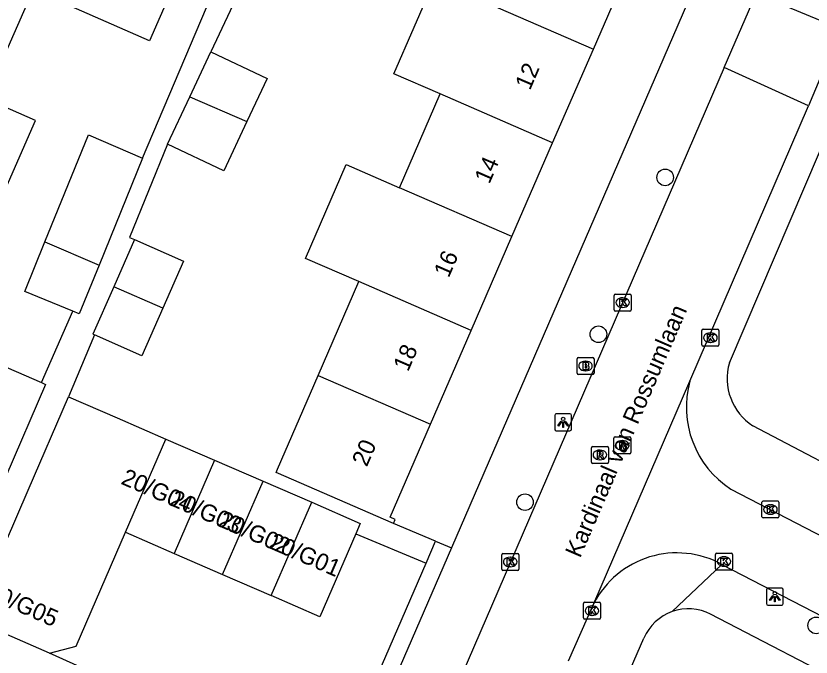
# Model space of a CAD drawing. Extents: x 162812 to 163818, y 381639 to 382470.
# Drawn here: x 163430.15 to 163477.02, y 381841.91 to 381879.67 of the extents above; entities that cross this region are included whole.
import ezdxf

# ---------------------------------------------------------------- set-up
doc = ezdxf.new("R2010")
doc.units = 0
for name, color, linetype in [('IMGEO_Boom', 7, 'Continuous'), ('IMGEO_Brandkraan', 7, 'Continuous'), ('IMGEO_Erf', 7, 'Continuous'), ('IMGEO_Groenvoorziening', 7, 'Continuous'), ('IMGEO_Kolk', 7, 'Continuous'), ('IMGEO_Lichtpunt', 7, 'Continuous'), ('IMGEO_Openbare_ruimte_label', 7, 'Continuous'), ('IMGEO_Pand', 7, 'Continuous'), ('IMGEO_Pand_nummerreeks', 7, 'Continuous'), ('IMGEO_Rijbaan_lokaal_open', 7, 'Continuous'), ('IMGEO_Rioolput', 7, 'Continuous'), ('IMGEO_Voetpad_open', 7, 'Continuous')]:
    doc.layers.add(name, color=color, linetype=linetype)

msp = doc.modelspace()

# ---------------------------------------------------------------- linework, layer by layer
at = {"layer": 'IMGEO_Boom'}
for centre in [(163468.416, 381870.159), (163464.48, 381860.919), (163460.155, 381851.033), (163477.316, 381843.779)]:
    msp.add_circle(centre, 0.489, dxfattribs=at)
at = {"layer": 'IMGEO_Brandkraan'}
for p, q in [((163463.296, 381859.554), (163464.148, 381859.554)), ((163463.221, 381858.628), (163463.221, 381859.48)), ((163463.709, 381859.334), (163463.734, 381859.334)), ((163464.222, 381859.48), (163464.222, 381858.628)), ((163463.732, 381858.774), (163463.707, 381858.774)), ((163464.148, 381858.554), (163463.296, 381858.554))]:
    msp.add_line(p, q, dxfattribs=at)
for points in [[(163463.296, 381859.554), (163464.148, 381859.554)], [(163463.221, 381858.628), (163463.221, 381859.48)], [(163463.569, 381859.254), (163463.569, 381858.854), (163463.782, 381858.854)], [(163463.8, 381859.254), (163463.569, 381859.254)], [(163463.748, 381859.173), (163463.694, 381859.173), (163463.694, 381859.097)], [(163463.694, 381859.097), (163463.747, 381859.097)], [(163464.222, 381859.48), (163464.222, 381858.628)], [(163463.756, 381859.021), (163463.694, 381859.021), (163463.694, 381858.94)], [(163463.694, 381858.94), (163463.756, 381858.94)], [(163464.148, 381858.554), (163463.296, 381858.554)]]:
    msp.add_lwpolyline(points, dxfattribs=at)
for centre, radius, start, end in [((163463.298, 381859.478), 0.0765, 91.552, 178.448), ((163463.298, 381859.478), 0.0765, 91.552, 178.448), ((163464.146, 381859.478), 0.0765, 1.552, 88.448), ((163464.146, 381859.478), 0.0765, 1.552, 88.448), ((163463.749, 381859.135), 0.0379, 267.8285, 90.9355), ((163463.804, 381859.109), 0.145, 59.4692, 91.5367), ((163463.829, 381859.156), 0.0922, 285.5137, 58.1501), ((163463.834, 381858.964), 0.105, 301.3115, 78.989), ((163463.298, 381858.63), 0.0765, 181.552, 268.448), ((163463.298, 381858.63), 0.0765, 181.552, 268.448), ((163463.757, 381858.98), 0.0404, 269.8759, 90.5077), ((163463.788, 381859.105), 0.251, 268.6676, 293.5347), ((163464.146, 381858.63), 0.0765, 271.552, 358.448), ((163464.146, 381858.63), 0.0765, 271.552, 358.448)]:
    msp.add_arc(centre, radius, start, end, dxfattribs=at)
for centre, major_axis, ratio, start_param, end_param in [((163463.708, 381859.054), (-0.387, 0.002), 0.722429, 4.712389, 7.853982), ((163463.733, 381859.054), (-0.39, 0.002), 0.717154, 1.570796, 4.712389)]:
    msp.add_ellipse(centre, major_axis=major_axis, ratio=ratio, start_param=start_param, end_param=end_param, dxfattribs=at)
at = {"layer": 'IMGEO_Erf'}
msp.add_lwpolyline([(163454.888, 381848.734), (163452.411, 381849.78)], dxfattribs=at)
at = {"layer": 'IMGEO_Groenvoorziening'}
for points in [[(163454.325, 381847.435), (163454.888, 381848.734)], [(163454.888, 381848.734), (163455.817, 381848.343)]]:
    msp.add_lwpolyline(points, dxfattribs=at)
at = {"layer": 'IMGEO_Kolk'}
for p, q in [((163465.488, 381863.286), (163466.34, 381863.286)), ((163465.413, 381862.36), (163465.413, 381863.212)), ((163465.901, 381863.066), (163465.926, 381863.066)), ((163466.414, 381863.212), (163466.414, 381862.36)), ((163465.924, 381862.506), (163465.899, 381862.506)), ((163466.34, 381862.286), (163465.488, 381862.286)), ((163470.582, 381860.291), (163470.582, 381861.143)), ((163470.657, 381861.217), (163471.509, 381861.217)), ((163471.07, 381860.997), (163471.095, 381860.997)), ((163471.583, 381861.143), (163471.583, 381860.291)), ((163471.509, 381860.217), (163470.657, 381860.217)), ((163471.093, 381860.437), (163471.068, 381860.437)), ((163474.195, 381851.103), (163475.047, 381851.103)), ((163474.12, 381850.177), (163474.12, 381851.029)), ((163474.608, 381850.883), (163474.633, 381850.883)), ((163475.121, 381851.029), (163475.121, 381850.177)), ((163474.631, 381850.323), (163474.606, 381850.323)), ((163475.047, 381850.103), (163474.195, 381850.103)), ((163458.783, 381847.089), (163458.783, 381847.941)), ((163458.858, 381848.015), (163459.71, 381848.015)), ((163459.271, 381847.795), (163459.296, 381847.795)), ((163459.784, 381847.941), (163459.784, 381847.089)), ((163471.382, 381847.11), (163471.382, 381847.962)), ((163471.457, 381848.036), (163472.309, 381848.036)), ((163471.87, 381847.816), (163471.895, 381847.816)), ((163472.383, 381847.962), (163472.383, 381847.11)), ((163459.71, 381847.015), (163458.858, 381847.015)), ((163459.294, 381847.235), (163459.269, 381847.235)), ((163472.309, 381847.036), (163471.457, 381847.036)), ((163471.893, 381847.256), (163471.868, 381847.256)), ((163463.603, 381844.217), (163463.603, 381845.069)), ((163463.678, 381845.143), (163464.53, 381845.143)), ((163464.604, 381845.069), (163464.604, 381844.217)), ((163464.091, 381844.923), (163464.116, 381844.923)), ((163464.53, 381844.143), (163463.678, 381844.143)), ((163464.114, 381844.363), (163464.089, 381844.363))]:
    msp.add_line(p, q, dxfattribs=at)
for points in [[(163465.488, 381863.286), (163466.34, 381863.286)], [(163465.413, 381862.36), (163465.413, 381863.212)], [(163465.734, 381862.986), (163465.857, 381862.986), (163465.857, 381862.835), (163465.987, 381862.986), (163466.151, 381862.986), (163466.005, 381862.835), (163466.158, 381862.586), (163466.006, 381862.586), (163465.921, 381862.75), (163465.857, 381862.683), (163465.857, 381862.586), (163465.734, 381862.586), (163465.734, 381862.986)], [(163466.414, 381863.212), (163466.414, 381862.36)], [(163466.34, 381862.286), (163465.488, 381862.286)], [(163470.582, 381860.291), (163470.582, 381861.143)], [(163470.657, 381861.217), (163471.509, 381861.217)], [(163470.903, 381860.917), (163471.026, 381860.917), (163471.026, 381860.766), (163471.156, 381860.917), (163471.32, 381860.917), (163471.174, 381860.766), (163471.327, 381860.517), (163471.175, 381860.517), (163471.09, 381860.681), (163471.026, 381860.614), (163471.026, 381860.517), (163470.903, 381860.517), (163470.903, 381860.917)], [(163471.583, 381861.143), (163471.583, 381860.291)], [(163471.509, 381860.217), (163470.657, 381860.217)], [(163474.195, 381851.103), (163475.047, 381851.103)], [(163474.12, 381850.177), (163474.12, 381851.029)], [(163474.441, 381850.803), (163474.564, 381850.803), (163474.564, 381850.652), (163474.694, 381850.803), (163474.858, 381850.803), (163474.712, 381850.652), (163474.865, 381850.403), (163474.713, 381850.403), (163474.628, 381850.567), (163474.564, 381850.5), (163474.564, 381850.403), (163474.441, 381850.403), (163474.441, 381850.803)], [(163475.121, 381851.029), (163475.121, 381850.177)], [(163475.047, 381850.103), (163474.195, 381850.103)], [(163458.783, 381847.089), (163458.783, 381847.941)], [(163458.858, 381848.015), (163459.71, 381848.015)], [(163459.784, 381847.941), (163459.784, 381847.089)], [(163471.382, 381847.11), (163471.382, 381847.962)], [(163471.457, 381848.036), (163472.309, 381848.036)], [(163472.383, 381847.962), (163472.383, 381847.11)], [(163459.104, 381847.715), (163459.227, 381847.715), (163459.227, 381847.564), (163459.357, 381847.715), (163459.521, 381847.715), (163459.375, 381847.564), (163459.528, 381847.315), (163459.376, 381847.315), (163459.291, 381847.479), (163459.227, 381847.412), (163459.227, 381847.315), (163459.104, 381847.315), (163459.104, 381847.715)], [(163471.703, 381847.736), (163471.826, 381847.736), (163471.826, 381847.585), (163471.956, 381847.736), (163472.12, 381847.736), (163471.974, 381847.585), (163472.127, 381847.336), (163471.975, 381847.336), (163471.89, 381847.5), (163471.826, 381847.433), (163471.826, 381847.336), (163471.703, 381847.336), (163471.703, 381847.736)], [(163459.71, 381847.015), (163458.858, 381847.015)], [(163472.309, 381847.036), (163471.457, 381847.036)], [(163463.603, 381844.217), (163463.603, 381845.069)], [(163463.678, 381845.143), (163464.53, 381845.143)], [(163464.604, 381845.069), (163464.604, 381844.217)], [(163463.924, 381844.843), (163464.047, 381844.843), (163464.047, 381844.692), (163464.177, 381844.843), (163464.341, 381844.843), (163464.195, 381844.692), (163464.348, 381844.443), (163464.196, 381844.443), (163464.111, 381844.607), (163464.047, 381844.54), (163464.047, 381844.443), (163463.924, 381844.443), (163463.924, 381844.843)], [(163464.53, 381844.143), (163463.678, 381844.143)]]:
    msp.add_lwpolyline(points, dxfattribs=at)
for centre, start, end in [((163465.49, 381863.21), 91.552, 178.448), ((163465.49, 381863.21), 91.552, 178.448), ((163466.338, 381863.21), 1.552, 88.448), ((163466.338, 381863.21), 1.552, 88.448), ((163465.49, 381862.362), 181.552, 268.448), ((163465.49, 381862.362), 181.552, 268.448), ((163466.338, 381862.362), 271.552, 358.448), ((163466.338, 381862.362), 271.552, 358.448), ((163470.659, 381861.141), 91.552, 178.448), ((163470.659, 381861.141), 91.552, 178.448), ((163471.507, 381861.141), 1.552, 88.448), ((163471.507, 381861.141), 1.552, 88.448), ((163470.659, 381860.293), 181.552, 268.448), ((163470.659, 381860.293), 181.552, 268.448), ((163471.507, 381860.293), 271.552, 358.448), ((163471.507, 381860.293), 271.552, 358.448), ((163474.197, 381851.027), 91.552, 178.448), ((163474.197, 381851.027), 91.552, 178.448), ((163475.045, 381851.027), 1.552, 88.448), ((163475.045, 381851.027), 1.552, 88.448), ((163474.197, 381850.179), 181.552, 268.448), ((163474.197, 381850.179), 181.552, 268.448), ((163475.045, 381850.179), 271.552, 358.448), ((163475.045, 381850.179), 271.552, 358.448), ((163458.86, 381847.939), 91.552, 178.448), ((163458.86, 381847.939), 91.552, 178.448), ((163459.708, 381847.939), 1.552, 88.448), ((163459.708, 381847.939), 1.552, 88.448), ((163471.459, 381847.96), 91.552, 178.448), ((163471.459, 381847.96), 91.552, 178.448), ((163472.307, 381847.96), 1.552, 88.448), ((163472.307, 381847.96), 1.552, 88.448), ((163458.86, 381847.091), 181.552, 268.448), ((163458.86, 381847.091), 181.552, 268.448), ((163459.708, 381847.091), 271.552, 358.448), ((163459.708, 381847.091), 271.552, 358.448), ((163471.459, 381847.112), 181.552, 268.448), ((163471.459, 381847.112), 181.552, 268.448), ((163472.307, 381847.112), 271.552, 358.448), ((163472.307, 381847.112), 271.552, 358.448), ((163463.68, 381845.067), 91.552, 178.448), ((163463.68, 381845.067), 91.552, 178.448), ((163464.528, 381845.067), 1.552, 88.448), ((163464.528, 381845.067), 1.552, 88.448), ((163463.68, 381844.219), 181.552, 268.448), ((163463.68, 381844.219), 181.552, 268.448), ((163464.528, 381844.219), 271.552, 358.448), ((163464.528, 381844.219), 271.552, 358.448)]:
    msp.add_arc(centre, 0.0765, start, end, dxfattribs=at)
for centre, major_axis, ratio, start_param, end_param in [((163465.9, 381862.786), (-0.387, 0.002), 0.722429, 4.712389, 7.853982), ((163465.925, 381862.786), (-0.39, 0.002), 0.717154, 1.570796, 4.712389), ((163471.069, 381860.717), (-0.387, 0.002), 0.722429, 4.712389, 7.853982), ((163471.094, 381860.717), (-0.39, 0.002), 0.717154, 1.570796, 4.712389), ((163474.607, 381850.603), (-0.387, 0.002), 0.722429, 4.712389, 7.853982), ((163474.632, 381850.603), (-0.39, 0.002), 0.717154, 1.570796, 4.712389), ((163459.27, 381847.515), (-0.387, 0.002), 0.722429, 4.712389, 7.853982), ((163459.295, 381847.515), (-0.39, 0.002), 0.717154, 1.570796, 4.712389), ((163471.869, 381847.536), (-0.387, 0.002), 0.722429, 4.712389, 7.853982), ((163471.894, 381847.536), (-0.39, 0.002), 0.717154, 1.570796, 4.712389), ((163464.09, 381844.643), (-0.387, 0.002), 0.722429, 4.712389, 7.853982), ((163464.115, 381844.643), (-0.39, 0.002), 0.717154, 1.570796, 4.712389)]:
    msp.add_ellipse(centre, major_axis=major_axis, ratio=ratio, start_param=start_param, end_param=end_param, dxfattribs=at)
at = {"layer": 'IMGEO_Lichtpunt'}
for p, q in [((163462.806, 381856.235), (163461.998, 381856.235)), ((163462.806, 381856.235), (163461.998, 381856.235)), ((163461.904, 381856.14), (163461.904, 381855.333)), ((163461.904, 381856.14), (163461.904, 381855.333)), ((163462.9, 381855.333), (163462.9, 381856.14)), ((163462.9, 381855.333), (163462.9, 381856.14)), ((163461.998, 381855.239), (163462.806, 381855.239)), ((163461.998, 381855.239), (163462.806, 381855.239)), ((163475.282, 381845.965), (163474.474, 381845.965)), ((163475.282, 381845.965), (163474.474, 381845.965)), ((163474.38, 381845.87), (163474.38, 381845.063)), ((163474.38, 381845.87), (163474.38, 381845.063)), ((163475.376, 381845.063), (163475.376, 381845.87)), ((163475.376, 381845.063), (163475.376, 381845.87)), ((163474.474, 381844.969), (163475.282, 381844.969)), ((163474.474, 381844.969), (163475.282, 381844.969))]:
    msp.add_line(p, q, dxfattribs=at)
for points in [[(163462.278, 381855.804), (163462.317, 381855.776), (163462.129, 381855.514), (163462.091, 381855.541), (163462.278, 381855.804)], [(163462.38, 381855.756), (163462.427, 381855.756), (163462.427, 381855.434), (163462.38, 381855.434), (163462.38, 381855.756)], [(163462.49, 381855.776), (163462.528, 381855.803), (163462.715, 381855.541), (163462.676, 381855.513), (163462.49, 381855.776)], [(163474.754, 381845.534), (163474.793, 381845.506), (163474.605, 381845.244), (163474.567, 381845.271), (163474.754, 381845.534)], [(163474.856, 381845.486), (163474.903, 381845.486), (163474.903, 381845.164), (163474.856, 381845.164), (163474.856, 381845.486)], [(163474.966, 381845.506), (163475.004, 381845.533), (163475.191, 381845.271), (163475.152, 381845.243), (163474.966, 381845.506)]]:
    msp.add_lwpolyline(points, dxfattribs=at)
for centre in [(163462.403, 381855.938), (163474.879, 381845.668)]:
    msp.add_circle(centre, 0.0994, dxfattribs=at)
for centre, start, end in [((163461.998, 381856.14), 90, 180), ((163461.998, 381856.14), 90, 180), ((163462.806, 381856.14), 0, 90), ((163462.806, 381856.14), 0, 90), ((163461.998, 381855.333), 180, 270), ((163461.998, 381855.333), 180, 270), ((163462.806, 381855.333), 270, 0), ((163462.806, 381855.333), 270, 360), ((163474.474, 381845.87), 90, 180), ((163474.474, 381845.87), 90, 180), ((163475.282, 381845.87), 0, 90), ((163475.282, 381845.87), 0, 90), ((163474.474, 381845.063), 180, 270), ((163474.474, 381845.063), 180, 270), ((163475.282, 381845.063), 270, 0), ((163475.282, 381845.063), 270, 360)]:
    msp.add_arc(centre, 0.0946, start, end, dxfattribs=at)
at = {"layer": 'IMGEO_Pand'}
for points in [[(163464.183, 381877.716), (163466.582, 381883.238)], [(163455.147, 381875.071), (163452.427, 381876.25), (163454.822, 381881.775)], [(163454.822, 381881.775), (163457.542, 381880.596), (163464.183, 381877.716)], [(163439.292, 381881.075), (163438.026, 381878.196), (163431.16, 381881.215), (163428.519, 381875.209)], [(163440.395, 381874.903), (163441.632, 381877.545)], [(163441.632, 381877.545), (163444.951, 381875.989), (163443.759, 381873.445)], [(163461.785, 381872.194), (163464.183, 381877.716)], [(163423.042, 381870.165), (163428.741, 381867.684), (163431.302, 381873.509), (163428.344, 381874.81), (163428.519, 381875.209)], [(163452.752, 381869.547), (163455.147, 381875.071)], [(163461.785, 381872.194), (163455.147, 381875.071)], [(163439.085, 381872.108), (163440.395, 381874.903)], [(163440.395, 381874.903), (163443.759, 381873.445)], [(163443.759, 381873.445), (163442.403, 381870.553), (163439.085, 381872.108)], [(163431.866, 381866.363), (163434.429, 381872.662), (163437.616, 381871.289)], [(163459.386, 381866.672), (163461.785, 381872.194)], [(163437.616, 381871.289), (163435.053, 381864.99)], [(163450.357, 381864.022), (163447.221, 381865.383), (163449.613, 381870.908), (163452.752, 381869.547)], [(163459.386, 381866.672), (163452.752, 381869.547)], [(163456.986, 381861.148), (163459.386, 381866.672)], [(163433.517, 381862.278), (163430.674, 381863.435), (163431.866, 381866.363)], [(163431.866, 381866.363), (163435.053, 381864.99)], [(163437.137, 381866.498), (163435.914, 381863.72)], [(163437.137, 381866.498), (163440.024, 381865.226), (163438.808, 381862.466)], [(163435.053, 381864.99), (163433.888, 381862.127), (163433.517, 381862.278)], [(163435.914, 381863.72), (163434.683, 381860.926), (163434.78, 381860.883)], [(163438.808, 381862.466), (163435.914, 381863.72)], [(163447.962, 381858.498), (163450.357, 381864.022)], [(163456.986, 381861.148), (163450.357, 381864.022)], [(163438.808, 381862.466), (163437.569, 381859.655), (163434.78, 381860.883)], [(163454.588, 381855.626), (163456.986, 381861.148)], [(163426.307, 381853.949), (163428.657, 381859.374), (163431.665, 381858.071)], [(163452.411, 381849.78), (163445.485, 381852.783), (163445.572, 381852.984), (163447.962, 381858.498)], [(163447.962, 381858.498), (163454.588, 381855.626)], [(163431.665, 381858.071), (163431.903, 381857.968), (163429.555, 381852.549)], [(163432.128, 381842.14), (163427.569, 381844.119), (163430.874, 381851.744), (163433.255, 381857.237)], [(163433.255, 381857.237), (163436.121, 381855.995), (163438.987, 381854.752)], [(163452.411, 381849.78), (163452.502, 381850.014), (163452.208, 381850.148), (163454.588, 381855.626)], [(163436.605, 381849.259), (163438.987, 381854.752)], [(163438.987, 381854.752), (163441.852, 381853.51)], [(163441.852, 381853.51), (163439.471, 381848.017)], [(163441.852, 381853.51), (163444.718, 381852.268)], [(163442.337, 381846.775), (163444.718, 381852.268)], [(163444.718, 381852.268), (163447.584, 381851.025)], [(163445.202, 381845.532), (163447.584, 381851.025)], [(163447.584, 381851.025), (163450.449, 381849.783), (163450.186, 381849.176)], [(163432.128, 381842.14), (163433.704, 381842.563), (163436.605, 381849.259)], [(163436.605, 381849.259), (163439.471, 381848.017)], [(163450.186, 381849.176), (163448.068, 381844.29), (163445.202, 381845.532)], [(163439.471, 381848.017), (163442.337, 381846.775)], [(163442.337, 381846.775), (163445.202, 381845.532)]]:
    msp.add_lwpolyline(points, dxfattribs=at)
at = {"layer": 'IMGEO_Rijbaan_lokaal_open'}
for points in [[(163471.893, 381876.637), (163473.773, 381880.987)], [(163473.773, 381880.987), (163478.759, 381878.905)], [(163478.759, 381878.905), (163476.868, 381874.378)], [(163471.893, 381876.637), (163454.618, 381836.679)], [(163476.868, 381874.378), (163471.893, 381876.637)], [(163469.867, 381858.162), (163476.868, 381874.378)], [(163464.217, 381845.074), (163469.867, 381858.162)], [(163472.291, 381851.795), (163482.763, 381846.391)], [(163450.186, 381849.176), (163454.325, 381847.435)], [(163451.209, 381837.708), (163450.286, 381838.112), (163454.325, 381847.435)], [(163471.754, 381847.37), (163487.24, 381839.376), (163500, 381833.05), (163510.521, 381828.057)], [(163462.723, 381841.684), (163464.217, 381845.074)], [(163435.32, 381840.713), (163432.128, 381842.14)]]:
    msp.add_lwpolyline(points, dxfattribs=at)
for centre, radius, start, end in [((163475.436, 381856.637), 5.774, 164.6873, 236.9977), ((163469.107, 381842.54), 5.508, 61.2793, 152.6054)]:
    msp.add_arc(centre, radius, start, end, dxfattribs=at)
at = {"layer": 'IMGEO_Rioolput'}
for p, q in [((163465.462, 381854.879), (163466.314, 381854.879)), ((163465.387, 381853.953), (163465.387, 381854.805)), ((163465.875, 381854.659), (163465.9, 381854.659)), ((163466.388, 381854.805), (163466.388, 381853.953)), ((163464.068, 381853.39), (163464.068, 381854.242)), ((163464.143, 381854.316), (163464.995, 381854.316)), ((163464.556, 381854.096), (163464.581, 381854.096)), ((163465.069, 381854.242), (163465.069, 381853.39)), ((163466.314, 381853.879), (163465.462, 381853.879)), ((163465.898, 381854.099), (163465.873, 381854.099)), ((163464.579, 381853.536), (163464.554, 381853.536)), ((163464.995, 381853.316), (163464.143, 381853.316))]:
    msp.add_line(p, q, dxfattribs=at)
for points in [[(163465.462, 381854.879), (163466.314, 381854.879)], [(163465.387, 381853.953), (163465.387, 381854.805)], [(163465.976, 381854.577), (163465.724, 381854.579), (163465.724, 381854.179)], [(163465.902, 381854.498), (163465.848, 381854.498), (163465.848, 381854.417)], [(163465.848, 381854.417), (163465.9, 381854.417)], [(163466.388, 381854.805), (163466.388, 381853.953)], [(163464.068, 381853.39), (163464.068, 381854.242)], [(163464.143, 381854.316), (163464.995, 381854.316)], [(163464.657, 381854.014), (163464.405, 381854.016), (163464.405, 381853.616)], [(163464.583, 381853.935), (163464.529, 381853.935), (163464.529, 381853.854)], [(163465.069, 381854.242), (163465.069, 381853.39)], [(163466.314, 381853.879), (163465.462, 381853.879)], [(163465.724, 381854.179), (163465.848, 381854.179), (163465.848, 381854.341), (163465.859, 381854.341)], [(163465.906, 381854.312), (163465.977, 381854.179), (163466.117, 381854.179), (163466.052, 381854.305)], [(163464.405, 381853.616), (163464.529, 381853.616), (163464.529, 381853.778), (163464.54, 381853.778)], [(163464.529, 381853.854), (163464.581, 381853.854)], [(163464.587, 381853.749), (163464.658, 381853.616), (163464.798, 381853.616), (163464.733, 381853.742)], [(163464.995, 381853.316), (163464.143, 381853.316)]]:
    msp.add_lwpolyline(points, dxfattribs=at)
for centre, radius, start, end in [((163465.464, 381854.803), 0.0765, 91.552, 178.448), ((163465.464, 381854.803), 0.0765, 91.552, 178.448), ((163466.312, 381854.803), 0.0765, 1.552, 88.448), ((163466.312, 381854.803), 0.0765, 1.552, 88.448), ((163465.884, 381854.606), 0.19, 274.7715, 282.9687), ((163465.908, 381854.402), 0.0964, 77.0061, 93.1865), ((163465.922, 381854.459), 0.0378, 276.6634, 79.6772), ((163465.975, 381854.467), 0.109, 350.3612, 89.416), ((163465.973, 381854.467), 0.112, 277.5842, 350.9817), ((163465.957, 381854.252), 0.108, 29.5134, 73.7905), ((163464.145, 381854.24), 0.0765, 91.552, 178.448), ((163464.145, 381854.24), 0.0765, 91.552, 178.448), ((163464.589, 381853.839), 0.0964, 77.0061, 93.1865), ((163464.603, 381853.896), 0.0378, 276.6634, 79.6772), ((163464.656, 381853.904), 0.109, 350.3612, 89.416), ((163464.654, 381853.904), 0.112, 277.5842, 350.9817), ((163464.993, 381854.24), 0.0765, 1.552, 88.448), ((163464.993, 381854.24), 0.0765, 1.552, 88.448), ((163465.464, 381853.955), 0.0765, 181.552, 268.448), ((163465.464, 381853.955), 0.0765, 181.552, 268.448), ((163465.858, 381854.288), 0.0533, 26.0293, 88.6989), ((163466.312, 381853.955), 0.0765, 271.552, 358.448), ((163466.312, 381853.955), 0.0765, 271.552, 358.448), ((163464.539, 381853.725), 0.0533, 26.0293, 88.6989), ((163464.565, 381854.043), 0.19, 274.7715, 282.9687), ((163464.638, 381853.689), 0.108, 29.5134, 73.7905), ((163464.145, 381853.392), 0.0765, 181.552, 268.448), ((163464.145, 381853.392), 0.0765, 181.552, 268.448), ((163464.993, 381853.392), 0.0765, 271.552, 358.448), ((163464.993, 381853.392), 0.0765, 271.552, 358.448)]:
    msp.add_arc(centre, radius, start, end, dxfattribs=at)
for centre, major_axis, ratio, start_param, end_param in [((163465.874, 381854.379), (-0.387, 0.002), 0.722429, 4.712389, 7.853982), ((163465.899, 381854.379), (-0.39, 0.002), 0.717154, 1.570796, 4.712389), ((163464.555, 381853.816), (-0.387, 0.002), 0.722429, 4.712389, 7.853982), ((163464.58, 381853.816), (-0.39, 0.002), 0.717154, 1.570796, 4.712389)]:
    msp.add_ellipse(centre, major_axis=major_axis, ratio=ratio, start_param=start_param, end_param=end_param, dxfattribs=at)
at = {"layer": 'IMGEO_Voetpad_open'}
for points in [[(163479.77, 381903.625), (163455.817, 381848.343)], [(163444.078, 381882.731), (163441.632, 381877.545)], [(163437.616, 381871.289), (163441.387, 381880.169)], [(163472.2, 381859.241), (163480.212, 381877.987), (163490.613, 381873.486)], [(163439.085, 381872.108), (163436.846, 381866.626), (163437.137, 381866.498)], [(163431.665, 381858.071), (163433.517, 381862.278)], [(163434.78, 381860.883), (163433.255, 381857.237)], [(163481.149, 381851.558), (163473.59, 381855.524)], [(163455.817, 381848.343), (163451.387, 381838.119)], [(163468.826, 381844.587), (163471.754, 381847.37)], [(163510.339, 381824.751), (163500, 381829.751), (163491.148, 381834.032), (163483.419, 381838.041), (163481.822, 381835.232), (163479.327, 381836.591), (163480.949, 381839.322), (163479.944, 381839.844), (163471.095, 381844.434)], [(163465.988, 381840.322), (163467.165, 381843.034)]]:
    msp.add_lwpolyline(points, dxfattribs=at)
for centre, radius, start, end in [((163475.387, 381858.314), 3.319, 163.786, 237.2213), ((163469.783, 381841.899), 2.853, 109.5935, 156.5574), ((163469.784, 381841.895), 2.857, 62.6909, 109.5938)]:
    msp.add_arc(centre, radius, start, end, dxfattribs=at)

# ---------------------------------------------------------------- texts
at = {"layer": 'IMGEO_Openbare_ruimte_label'}
msp.add_text('Kardinaal van Rossumlaan', height=1, rotation=66.666, dxfattribs=at).set_placement((163463.401, 381847.701))
at = {"layer": 'IMGEO_Pand_nummerreeks'}
for s, rotation, p in [('12', 66.562, (163460.447, 381875.247)), ('14', 66.562, (163458.053, 381869.726)), ('16', 66.562, (163455.658, 381864.201)), ('18', 66.562, (163453.264, 381858.678)), ('20', 66.562, (163450.833, 381853.071)), ('20/G04', 336.5611, (163436.288, 381852.13)), ('20/G03', 336.5611, (163439.154, 381850.887)), ('20/G02', 336.5611, (163442.015, 381849.647)), ('20/G01', 336.5603, (163444.989, 381848.357)), ('20/G05', 336.3368, (163428.342, 381845.429))]:
    msp.add_text(s, height=1, rotation=rotation, dxfattribs=at).set_placement(p)

doc.saveas('drawing.dxf')
